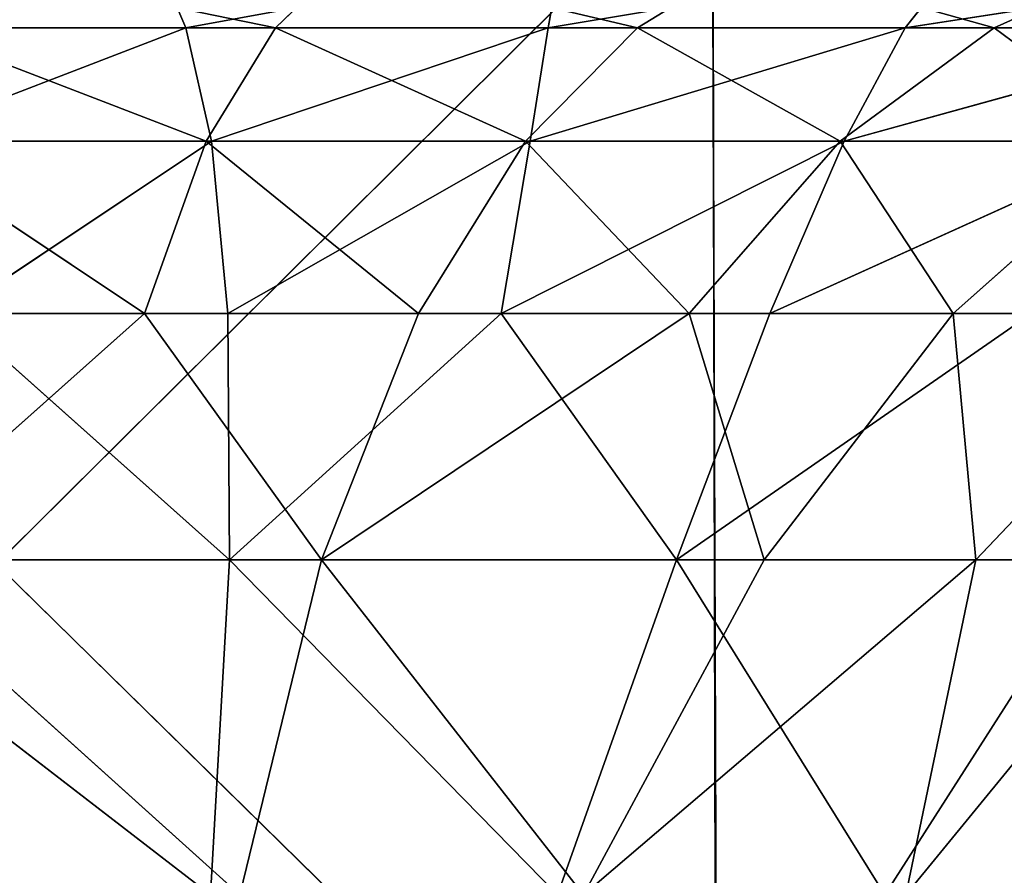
# Model space of a CAD drawing. Extents: x 204 to 284, y 75 to 194.
# Tile 360 of 656: x 242.148 to 242.936, y 109.859 to 110.544. Entities that reach past the tile are written whole.
import ezdxf

# ---------------------------------------------------------------- set-up
doc = ezdxf.new("R2010")
doc.units = 0
doc.header["$LTSCALE"] = 25.4
doc.layers.get('0').update_dxf_attribs({"color": 13, "linetype": 'CONTINUOUS'})

# ---------------------------------------------------------------- blocks, each defined once
blk = doc.blocks.new('BRAZOS-6948-8057_STL_1')
at = {"color": 9}
for p, q in [((40.75846, 35.25875, 119.58253), (38.00285, 37.96177, 119.72326)), ((40.75846, 35.25875, 119.58253), (38.00285, 37.96177, 119.72326)), ((40.75846, 35.25875, 119.58253), (40.75202, 37.96177, 119.87818)), ((40.75846, 35.25875, 119.58253), (40.75202, 37.96177, 119.87818)), ((38.52185, 34.17322, 42.73919), (41.1532, 36.78851, 42.23232)), ((38.52185, 34.17322, 42.73919), (41.1532, 36.78851, 42.23232)), ((40.7629, 34.17322, 117.37958), (40.75416, 36.78851, 117.76064)), ((40.7629, 34.17322, 117.37958), (40.75416, 36.78851, 117.76064))]:
    blk.add_line(p, q, dxfattribs=at)
at = {"color": 7}
for p, q in [((40.40578, 36.25278, 76.43195), (40.13809, 36.30781, 76.11324)), ((40.40578, 36.25278, 76.43195), (40.13809, 36.30781, 76.11324)), ((40.33403, 36.25278, 82.51698), (40.31058, 36.30781, 82.87473)), ((40.33403, 36.25278, 82.51698), (40.31058, 36.30781, 82.87473)), ((40.63398, 36.30781, 82.79601), (40.33403, 36.25278, 82.51698)), ((40.63398, 36.30781, 82.79601), (40.33403, 36.25278, 82.51698)), ((40.46261, 36.30781, 76.06573), (40.40578, 36.25278, 76.43195)), ((40.46261, 36.30781, 76.06573), (40.40578, 36.25278, 76.43195)), ((40.69544, 36.25278, 76.42087), (40.46261, 36.30781, 76.06573)), ((40.69544, 36.25278, 76.42087), (40.46261, 36.30781, 76.06573)), ((40.62391, 36.25278, 82.45001), (40.63398, 36.30781, 82.79601)), ((40.95319, 36.30781, 82.68674), (40.62391, 36.25278, 82.45001)), ((40.95319, 36.30781, 82.68674), (40.62391, 36.25278, 82.45001)), ((40.62391, 36.25278, 82.45001), (40.63398, 36.30781, 82.79601)), ((40.69544, 36.25278, 76.42087), (40.78519, 36.30781, 76.04953)), ((40.69544, 36.25278, 76.42087), (40.78519, 36.30781, 76.04953)), ((40.98088, 36.25278, 76.4375), (40.78519, 36.30781, 76.04953)), ((40.98088, 36.25278, 76.4375), (40.78519, 36.30781, 76.04953)), ((40.95319, 36.30781, 82.68674), (40.90974, 36.25278, 82.3557)), ((40.90974, 36.25278, 82.3557), (41.26514, 36.30781, 82.54769)), ((40.90974, 36.25278, 82.3557), (41.26514, 36.30781, 82.54769)), ((40.95319, 36.30781, 82.68674), (40.90974, 36.25278, 82.3557)), ((41.10278, 36.30781, 76.06438), (40.98088, 36.25278, 76.4375)), ((41.10278, 36.30781, 76.06438), (40.98088, 36.25278, 76.4375)), ((40.33403, 36.25278, 82.51698), (40.04289, 36.25278, 82.55603)), ((40.33403, 36.25278, 82.51698), (40.04289, 36.25278, 82.55603)), ((40.09822, 36.16223, 82.17564), (40.33403, 36.25278, 82.51698)), ((40.09822, 36.16223, 82.17564), (40.33403, 36.25278, 82.51698)), ((40.40578, 36.25278, 76.43195), (40.11463, 36.25278, 76.47099)), ((40.40578, 36.25278, 76.43195), (40.11463, 36.25278, 76.47099)), ((40.35044, 36.16223, 76.81233), (40.11463, 36.25278, 76.47099)), ((40.35044, 36.16223, 76.81233), (40.11463, 36.25278, 76.47099)), ((40.33403, 36.25278, 82.51698), (40.62391, 36.25278, 82.45001)), ((40.33403, 36.25278, 82.51698), (40.62391, 36.25278, 82.45001)), ((40.33403, 36.25278, 82.51698), (40.35463, 36.16223, 82.14518)), ((40.33403, 36.25278, 82.51698), (40.35463, 36.16223, 82.14518)), ((40.40578, 36.25278, 76.43195), (40.35044, 36.16223, 76.81233)), ((40.40578, 36.25278, 76.43195), (40.35044, 36.16223, 76.81233)), ((40.62391, 36.25278, 82.45001), (40.35463, 36.16223, 82.14518)), ((40.62391, 36.25278, 82.45001), (40.35463, 36.16223, 82.14518)), ((40.69544, 36.25278, 76.42087), (40.40578, 36.25278, 76.43195)), ((40.69544, 36.25278, 76.42087), (40.40578, 36.25278, 76.43195)), ((40.60581, 36.16223, 76.80641), (40.40578, 36.25278, 76.43195)), ((40.60581, 36.16223, 76.80641), (40.40578, 36.25278, 76.43195)), ((40.60581, 36.16223, 76.80641), (40.69544, 36.25278, 76.42087)), ((40.60581, 36.16223, 76.80641), (40.69544, 36.25278, 76.42087)), ((40.60963, 36.16223, 82.09018), (40.62391, 36.25278, 82.45001)), ((40.90974, 36.25278, 82.3557), (40.60963, 36.16223, 82.09018)), ((40.90974, 36.25278, 82.3557), (40.60963, 36.16223, 82.09018)), ((40.60963, 36.16223, 82.09018), (40.62391, 36.25278, 82.45001)), ((40.90974, 36.25278, 82.3557), (40.62391, 36.25278, 82.45001)), ((40.90974, 36.25278, 82.3557), (40.62391, 36.25278, 82.45001)), ((40.98088, 36.25278, 76.4375), (40.69544, 36.25278, 76.42087)), ((40.98088, 36.25278, 76.4375), (40.69544, 36.25278, 76.42087)), ((40.8577, 36.16223, 76.82479), (40.69544, 36.25278, 76.42087)), ((40.8577, 36.16223, 76.82479), (40.69544, 36.25278, 76.42087)), ((40.98088, 36.25278, 76.4375), (40.8577, 36.16223, 76.82479)), ((40.98088, 36.25278, 76.4375), (40.8577, 36.16223, 76.82479)), ((40.90974, 36.25278, 82.3557), (40.86082, 36.16223, 82.01112)), ((40.86082, 36.16223, 82.01112), (41.1888, 36.25278, 82.23466)), ((40.86082, 36.16223, 82.01112), (41.1888, 36.25278, 82.23466)), ((40.90974, 36.25278, 82.3557), (40.86082, 36.16223, 82.01112)), ((40.90974, 36.25278, 82.3557), (41.1888, 36.25278, 82.23466)), ((40.90974, 36.25278, 82.3557), (41.1888, 36.25278, 82.23466)), ((41.25924, 36.25278, 76.48325), (40.98088, 36.25278, 76.4375)), ((41.25924, 36.25278, 76.48325), (40.98088, 36.25278, 76.4375)), ((41.10346, 36.16223, 76.86853), (40.98088, 36.25278, 76.4375)), ((41.10346, 36.16223, 76.86853), (40.98088, 36.25278, 76.4375)), ((40.35044, 36.16223, 76.81233), (40.09404, 36.16223, 76.8428)), ((40.35044, 36.16223, 76.81233), (40.09404, 36.16223, 76.8428)), ((40.30089, 36.0243, 77.20782), (40.09404, 36.16223, 76.8428)), ((40.30089, 36.0243, 77.20782), (40.09404, 36.16223, 76.8428)), ((40.09822, 36.16223, 82.17564), (40.35463, 36.16223, 82.14518)), ((40.09822, 36.16223, 82.17564), (40.35463, 36.16223, 82.14518)), ((40.35463, 36.16223, 82.14518), (40.14778, 36.0243, 81.78016)), ((40.35463, 36.16223, 82.14518), (40.14778, 36.0243, 81.78016)), ((40.35044, 36.16223, 76.81233), (40.30089, 36.0243, 77.20782)), ((40.35044, 36.16223, 76.81233), (40.30089, 36.0243, 77.20782)), ((40.60581, 36.16223, 76.80641), (40.35044, 36.16223, 76.81233)), ((40.60581, 36.16223, 76.80641), (40.35044, 36.16223, 76.81233)), ((40.52026, 36.0243, 77.2066), (40.35044, 36.16223, 76.81233)), ((40.52026, 36.0243, 77.2066), (40.35044, 36.16223, 76.81233)), ((40.36781, 36.0243, 81.75793), (40.35463, 36.16223, 82.14518)), ((40.36781, 36.0243, 81.75793), (40.35463, 36.16223, 82.14518)), ((40.60963, 36.16223, 82.09018), (40.35463, 36.16223, 82.14518)), ((40.60963, 36.16223, 82.09018), (40.35463, 36.16223, 82.14518)), ((40.60963, 36.16223, 82.09018), (40.36781, 36.0243, 81.75793)), ((40.60963, 36.16223, 82.09018), (40.36781, 36.0243, 81.75793)), ((40.52026, 36.0243, 77.2066), (40.60581, 36.16223, 76.80641)), ((40.52026, 36.0243, 77.2066), (40.60581, 36.16223, 76.80641)), ((40.5864, 36.0243, 81.71467), (40.60963, 36.16223, 82.09018)), ((40.86082, 36.16223, 82.01112), (40.5864, 36.0243, 81.71467)), ((40.86082, 36.16223, 82.01112), (40.5864, 36.0243, 81.71467)), ((40.5864, 36.0243, 81.71467), (40.60963, 36.16223, 82.09018)), ((40.8577, 36.16223, 76.82479), (40.60581, 36.16223, 76.80641)), ((40.8577, 36.16223, 76.82479), (40.60581, 36.16223, 76.80641)), ((40.73687, 36.0243, 77.22617), (40.60581, 36.16223, 76.80641)), ((40.73687, 36.0243, 77.22617), (40.60581, 36.16223, 76.80641)), ((40.86082, 36.16223, 82.01112), (40.60963, 36.16223, 82.09018)), ((40.86082, 36.16223, 82.01112), (40.60963, 36.16223, 82.09018)), ((40.8577, 36.16223, 76.82479), (40.73687, 36.0243, 77.22617)), ((40.8577, 36.16223, 76.82479), (40.73687, 36.0243, 77.22617)), ((40.86082, 36.16223, 82.01112), (40.80145, 36.0243, 81.65074)), ((40.80145, 36.0243, 81.65074), (41.10575, 36.16223, 81.90852)), ((40.80145, 36.0243, 81.65074), (41.10575, 36.16223, 81.90852)), ((40.86082, 36.16223, 82.01112), (40.80145, 36.0243, 81.65074)), ((41.10346, 36.16223, 76.86853), (40.8577, 36.16223, 76.82479)), ((41.10346, 36.16223, 76.86853), (40.8577, 36.16223, 76.82479)), ((40.94822, 36.0243, 77.26721), (40.8577, 36.16223, 76.82479)), ((40.94822, 36.0243, 77.26721), (40.8577, 36.16223, 76.82479)), ((40.86082, 36.16223, 82.01112), (41.10575, 36.16223, 81.90852)), ((40.86082, 36.16223, 82.01112), (41.10575, 36.16223, 81.90852)), ((41.10346, 36.16223, 76.86853), (40.94822, 36.0243, 77.26721)), ((41.10346, 36.16223, 76.86853), (40.94822, 36.0243, 77.26721)), ((40.30089, 36.0243, 77.20782), (40.07962, 35.82714, 77.63412)), ((40.30089, 36.0243, 77.20782), (40.07962, 35.82714, 77.63412)), ((40.30089, 36.0243, 77.20782), (40.08086, 36.0243, 77.23004)), ((40.30089, 36.0243, 77.20782), (40.08086, 36.0243, 77.23004)), ((40.36905, 35.82714, 81.35384), (40.14778, 36.0243, 81.78016)), ((40.36905, 35.82714, 81.35384), (40.14778, 36.0243, 81.78016)), ((40.36781, 36.0243, 81.75793), (40.14778, 36.0243, 81.78016)), ((40.36781, 36.0243, 81.75793), (40.14778, 36.0243, 81.78016)), ((40.52026, 36.0243, 77.2066), (40.30089, 36.0243, 77.20782)), ((40.52026, 36.0243, 77.2066), (40.30089, 36.0243, 77.20782)), ((40.44275, 35.82714, 77.62187), (40.30089, 36.0243, 77.20782)), ((40.44275, 35.82714, 77.62187), (40.30089, 36.0243, 77.20782)), ((40.36781, 36.0243, 81.75793), (40.5864, 36.0243, 81.71467)), ((40.36781, 36.0243, 81.75793), (40.5864, 36.0243, 81.71467)), ((40.36781, 36.0243, 81.75793), (40.36905, 35.82714, 81.35384)), ((40.36781, 36.0243, 81.75793), (40.36905, 35.82714, 81.35384)), ((40.36905, 35.82714, 81.35384), (40.5864, 36.0243, 81.71467)), ((40.36905, 35.82714, 81.35384), (40.5864, 36.0243, 81.71467)), ((40.73687, 36.0243, 77.22617), (40.44275, 35.82714, 77.62187)), ((40.44275, 35.82714, 77.62187), (40.52026, 36.0243, 77.2066)), ((40.73687, 36.0243, 77.22617), (40.44275, 35.82714, 77.62187)), ((40.44275, 35.82714, 77.62187), (40.52026, 36.0243, 77.2066)), ((40.73687, 36.0243, 77.22617), (40.52026, 36.0243, 77.2066)), ((40.73687, 36.0243, 77.22617), (40.52026, 36.0243, 77.2066)), ((40.72665, 35.82714, 81.27229), (40.5864, 36.0243, 81.71467)), ((40.80145, 36.0243, 81.65074), (40.5864, 36.0243, 81.71467)), ((40.72665, 35.82714, 81.27229), (40.5864, 36.0243, 81.71467)), ((40.80145, 36.0243, 81.65074), (40.5864, 36.0243, 81.71467)), ((41.01086, 36.0243, 81.56657), (40.72665, 35.82714, 81.27229)), ((41.01086, 36.0243, 81.56657), (40.72665, 35.82714, 81.27229)), ((40.80145, 36.0243, 81.65074), (40.72665, 35.82714, 81.27229)), ((40.80145, 36.0243, 81.65074), (40.72665, 35.82714, 81.27229)), ((40.94822, 36.0243, 77.26721), (40.73687, 36.0243, 77.22617)), ((40.94822, 36.0243, 77.26721), (40.73687, 36.0243, 77.22617)), ((40.79678, 35.82714, 77.67876), (40.73687, 36.0243, 77.22617)), ((40.79678, 35.82714, 77.67876), (40.73687, 36.0243, 77.22617)), ((40.94822, 36.0243, 77.26721), (40.79678, 35.82714, 77.67876)), ((40.94822, 36.0243, 77.26721), (40.79678, 35.82714, 77.67876)), ((40.80145, 36.0243, 81.65074), (41.01086, 36.0243, 81.56657)), ((40.80145, 36.0243, 81.65074), (41.01086, 36.0243, 81.56657)), ((41.15347, 36.0243, 77.3327), (40.94822, 36.0243, 77.26721)), ((41.15347, 36.0243, 77.3327), (40.94822, 36.0243, 77.26721)), ((40.96621, 35.82714, 77.73518), (40.94822, 36.0243, 77.26721)), ((40.96621, 35.82714, 77.73518), (40.94822, 36.0243, 77.26721)), ((40.96621, 35.82714, 77.73518), (41.15347, 36.0243, 77.3327)), ((40.96621, 35.82714, 77.73518), (41.15347, 36.0243, 77.3327)), ((40.00592, 35.82714, 81.3661), (40.36905, 35.82714, 81.35384)), ((40.35379, 35.55893, 80.93155), (40.00592, 35.82714, 81.3661)), ((40.35379, 35.55893, 80.93155), (40.00592, 35.82714, 81.3661)), ((40.00592, 35.82714, 81.3661), (40.36905, 35.82714, 81.35384)), ((40.44275, 35.82714, 77.62187), (40.07962, 35.82714, 77.63412)), ((40.37725, 35.55893, 78.05264), (40.07962, 35.82714, 77.63412)), ((40.44275, 35.82714, 77.62187), (40.07962, 35.82714, 77.63412)), ((40.37725, 35.55893, 78.05264), (40.07962, 35.82714, 77.63412)), ((40.35379, 35.55893, 80.93155), (40.36905, 35.82714, 81.35384)), ((40.35379, 35.55893, 80.93155), (40.36905, 35.82714, 81.35384)), ((40.36905, 35.82714, 81.35384), (40.72665, 35.82714, 81.27229)), ((40.63146, 35.55893, 80.87347), (40.36905, 35.82714, 81.35384)), ((40.63146, 35.55893, 80.87347), (40.36905, 35.82714, 81.35384)), ((40.36905, 35.82714, 81.35384), (40.72665, 35.82714, 81.27229)), ((40.37725, 35.55893, 78.05264), (40.44275, 35.82714, 77.62187)), ((40.37725, 35.55893, 78.05264), (40.44275, 35.82714, 77.62187)), ((40.79678, 35.82714, 77.67876), (40.44275, 35.82714, 77.62187)), ((40.65244, 35.55893, 78.10261), (40.44275, 35.82714, 77.62187)), ((40.79678, 35.82714, 77.67876), (40.44275, 35.82714, 77.62187)), ((40.65244, 35.55893, 78.10261), (40.44275, 35.82714, 77.62187)), ((40.63146, 35.55893, 80.87347), (40.72665, 35.82714, 81.27229)), ((40.63146, 35.55893, 80.87347), (40.72665, 35.82714, 81.27229)), ((40.65244, 35.55893, 78.10261), (40.96621, 35.82714, 77.73518)), ((40.65244, 35.55893, 78.10261), (40.96621, 35.82714, 77.73518)), ((40.65244, 35.55893, 78.10261), (40.79678, 35.82714, 77.67876)), ((40.65244, 35.55893, 78.10261), (40.79678, 35.82714, 77.67876)), ((40.72665, 35.82714, 81.27229), (41.06488, 35.82714, 81.12378)), ((40.89354, 35.55893, 80.76287), (40.72665, 35.82714, 81.27229)), ((40.89354, 35.55893, 80.76287), (40.72665, 35.82714, 81.27229)), ((40.72665, 35.82714, 81.27229), (41.06488, 35.82714, 81.12378)), ((40.96621, 35.82714, 77.73518), (40.79678, 35.82714, 77.67876)), ((40.96621, 35.82714, 77.73518), (40.79678, 35.82714, 77.67876)), ((40.89354, 35.55893, 80.76287), (41.06488, 35.82714, 81.12378)), ((40.89354, 35.55893, 80.76287), (41.06488, 35.82714, 81.12378)), ((40.91028, 35.55893, 78.20838), (41.12993, 35.82714, 77.81216)), ((40.91028, 35.55893, 78.20838), (41.12993, 35.82714, 77.81216)), ((40.91028, 35.55893, 78.20838), (40.96621, 35.82714, 77.73518)), ((40.91028, 35.55893, 78.20838), (40.96621, 35.82714, 77.73518)), ((41.12993, 35.82714, 77.81216), (40.96621, 35.82714, 77.73518)), ((41.12993, 35.82714, 77.81216), (40.96621, 35.82714, 77.73518))]:
    blk.add_line(p, q, dxfattribs=at)
at = {"color": 9}
mesh = blk.add_polyface(dxfattribs=at)
corners = [(40.75846, 35.25875, 119.58253), (38.00285, 37.96177, 119.72326), (38.02966, 35.25875, 119.42876)]
mesh.append_faces([[corners[k] for k in face] for face in [(0, 1, 2)]], dxfattribs={"color": 9})
mesh = blk.add_polyface(dxfattribs=at)
corners = [(40.75846, 35.25875, 119.58253), (40.75202, 37.96177, 119.87818), (38.00285, 37.96177, 119.72326)]
mesh.append_faces([[corners[k] for k in face] for face in [(0, 1, 2)]], dxfattribs={"color": 9})
mesh = blk.add_polyface(dxfattribs=at)
corners = [(41.11155, 37.96177, 40.11562), (38.38525, 35.25875, 40.54047), (38.36109, 37.96177, 40.24574)]
mesh.append_faces([[corners[k] for k in face] for face in [(0, 1, 2)]], dxfattribs={"color": 9})
mesh = blk.add_polyface(dxfattribs=at)
corners = [(41.11532, 35.25875, 40.41131), (38.38525, 35.25875, 40.54047), (41.11155, 37.96177, 40.11562)]
mesh.append_faces([[corners[k] for k in face] for face in [(0, 1, 2)]], dxfattribs={"color": 9})
mesh = blk.add_polyface(dxfattribs=at)
corners = [(43.49135, 35.25875, 119.54768), (40.75202, 37.96177, 119.87818), (40.75846, 35.25875, 119.58253)]
mesh.append_faces([[corners[k] for k in face] for face in [(0, 1, 2)]], dxfattribs={"color": 9})
mesh = blk.add_polyface(dxfattribs=at)
corners = [(43.50533, 37.96177, 119.84306), (40.75202, 37.96177, 119.87818), (43.49135, 35.25875, 119.54768)]
mesh.append_faces([[corners[k] for k in face] for face in [(0, 1, 2)]], dxfattribs={"color": 9})
mesh = blk.add_polyface(dxfattribs=at)
corners = [(40.7629, 34.17322, 117.37958), (38.09272, 36.78851, 117.60548), (40.75416, 36.78851, 117.76064)]
mesh.append_faces([[corners[k] for k in face] for face in [(0, 1, 2)]], dxfattribs={"color": 9})
mesh = blk.add_polyface(dxfattribs=at)
corners = [(40.7629, 34.17322, 117.37958), (38.12832, 34.17322, 117.22599), (38.09272, 36.78851, 117.60548)]
mesh.append_faces([[corners[k] for k in face] for face in [(0, 1, 2)]], dxfattribs={"color": 9})
mesh = blk.add_polyface(dxfattribs=at)
corners = [(41.1532, 36.78851, 42.23232), (38.49027, 36.78851, 42.35934), (38.52185, 34.17322, 42.73919)]
mesh.append_faces([[corners[k] for k in face] for face in [(0, 1, 2)]], dxfattribs={"color": 9})
mesh = blk.add_polyface(dxfattribs=at)
corners = [(41.15791, 34.17322, 42.61345), (41.1532, 36.78851, 42.23232), (38.52185, 34.17322, 42.73919)]
mesh.append_faces([[corners[k] for k in face] for face in [(0, 1, 2)]], dxfattribs={"color": 9})
mesh = blk.add_polyface(dxfattribs=at)
corners = [(43.40175, 34.17322, 117.34695), (40.7629, 34.17322, 117.37958), (40.75416, 36.78851, 117.76064)]
mesh.append_faces([[corners[k] for k in face] for face in [(0, 1, 2)]], dxfattribs={"color": 9})
mesh = blk.add_polyface(dxfattribs=at)
corners = [(43.41991, 36.78851, 117.72767), (43.40175, 34.17322, 117.34695), (40.75416, 36.78851, 117.76064)]
mesh.append_faces([[corners[k] for k in face] for face in [(0, 1, 2)]], dxfattribs={"color": 9})
at = {"color": 7}
mesh = blk.add_polyface(dxfattribs=at)
corners = [(39.98606, 36.30781, 82.92223), (40.04289, 36.25278, 82.55603), (40.31058, 36.30781, 82.87473)]
mesh.append_faces([[corners[k] for k in face] for face in [(0, 1, 2)]], dxfattribs={"color": 7})
mesh = blk.add_polyface(dxfattribs=at)
corners = [(40.31058, 36.30781, 82.87473), (40.04289, 36.25278, 82.55603), (40.33403, 36.25278, 82.51698)]
mesh.append_faces([[corners[k] for k in face] for face in [(0, 1, 2)]], dxfattribs={"color": 7})
mesh = blk.add_polyface(dxfattribs=at)
corners = [(40.11463, 36.25278, 76.47099), (40.13809, 36.30781, 76.11324), (40.40578, 36.25278, 76.43195)]
mesh.append_faces([[corners[k] for k in face] for face in [(0, 1, 2)]], dxfattribs={"color": 7})
mesh = blk.add_polyface(dxfattribs=at)
corners = [(40.40578, 36.25278, 76.43195), (40.13809, 36.30781, 76.11324), (40.46261, 36.30781, 76.06573)]
mesh.append_faces([[corners[k] for k in face] for face in [(0, 1, 2)]], dxfattribs={"color": 7})
mesh = blk.add_polyface(dxfattribs=at)
corners = [(40.31058, 36.30781, 82.87473), (40.33403, 36.25278, 82.51698), (40.63398, 36.30781, 82.79601)]
mesh.append_faces([[corners[k] for k in face] for face in [(0, 1, 2)]], dxfattribs={"color": 7})
mesh = blk.add_polyface(dxfattribs=at)
corners = [(40.63398, 36.30781, 82.79601), (40.33403, 36.25278, 82.51698), (40.62391, 36.25278, 82.45001)]
mesh.append_faces([[corners[k] for k in face] for face in [(0, 1, 2)]], dxfattribs={"color": 7})
mesh = blk.add_polyface(dxfattribs=at)
corners = [(40.40578, 36.25278, 76.43195), (40.46261, 36.30781, 76.06573), (40.69544, 36.25278, 76.42087)]
mesh.append_faces([[corners[k] for k in face] for face in [(0, 1, 2)]], dxfattribs={"color": 7})
mesh = blk.add_polyface(dxfattribs=at)
corners = [(40.69544, 36.25278, 76.42087), (40.46261, 36.30781, 76.06573), (40.78519, 36.30781, 76.04953)]
mesh.append_faces([[corners[k] for k in face] for face in [(0, 1, 2)]], dxfattribs={"color": 7})
mesh = blk.add_polyface(dxfattribs=at)
corners = [(40.95319, 36.30781, 82.68674), (40.62391, 36.25278, 82.45001), (40.90974, 36.25278, 82.3557)]
mesh.append_faces([[corners[k] for k in face] for face in [(0, 1, 2)]], dxfattribs={"color": 7})
mesh = blk.add_polyface(dxfattribs=at)
corners = [(40.63398, 36.30781, 82.79601), (40.62391, 36.25278, 82.45001), (40.95319, 36.30781, 82.68674)]
mesh.append_faces([[corners[k] for k in face] for face in [(0, 1, 2)]], dxfattribs={"color": 7})
mesh = blk.add_polyface(dxfattribs=at)
corners = [(40.98088, 36.25278, 76.4375), (40.69544, 36.25278, 76.42087), (40.78519, 36.30781, 76.04953)]
mesh.append_faces([[corners[k] for k in face] for face in [(0, 1, 2)]], dxfattribs={"color": 7})
mesh = blk.add_polyface(dxfattribs=at)
corners = [(40.98088, 36.25278, 76.4375), (40.78519, 36.30781, 76.04953), (41.10278, 36.30781, 76.06438)]
mesh.append_faces([[corners[k] for k in face] for face in [(0, 1, 2)]], dxfattribs={"color": 7})
mesh = blk.add_polyface(dxfattribs=at)
corners = [(40.95319, 36.30781, 82.68674), (40.90974, 36.25278, 82.3557), (41.26514, 36.30781, 82.54769)]
mesh.append_faces([[corners[k] for k in face] for face in [(0, 1, 2)]], dxfattribs={"color": 7})
mesh = blk.add_polyface(dxfattribs=at)
corners = [(41.26514, 36.30781, 82.54769), (40.90974, 36.25278, 82.3557), (41.1888, 36.25278, 82.23466)]
mesh.append_faces([[corners[k] for k in face] for face in [(0, 1, 2)]], dxfattribs={"color": 7})
mesh = blk.add_polyface(dxfattribs=at)
corners = [(41.25924, 36.25278, 76.48325), (40.98088, 36.25278, 76.4375), (41.10278, 36.30781, 76.06438)]
mesh.append_faces([[corners[k] for k in face] for face in [(0, 1, 2)]], dxfattribs={"color": 7})
mesh = blk.add_polyface(dxfattribs=at)
corners = [(40.04289, 36.25278, 82.55603), (40.09822, 36.16223, 82.17564), (40.33403, 36.25278, 82.51698)]
mesh.append_faces([[corners[k] for k in face] for face in [(0, 1, 2)]], dxfattribs={"color": 7})
mesh = blk.add_polyface(dxfattribs=at)
corners = [(40.09404, 36.16223, 76.8428), (40.11463, 36.25278, 76.47099), (40.35044, 36.16223, 76.81233)]
mesh.append_faces([[corners[k] for k in face] for face in [(0, 1, 2)]], dxfattribs={"color": 7})
mesh = blk.add_polyface(dxfattribs=at)
corners = [(40.33403, 36.25278, 82.51698), (40.09822, 36.16223, 82.17564), (40.35463, 36.16223, 82.14518)]
mesh.append_faces([[corners[k] for k in face] for face in [(0, 1, 2)]], dxfattribs={"color": 7})
mesh = blk.add_polyface(dxfattribs=at)
corners = [(40.35044, 36.16223, 76.81233), (40.11463, 36.25278, 76.47099), (40.40578, 36.25278, 76.43195)]
mesh.append_faces([[corners[k] for k in face] for face in [(0, 1, 2)]], dxfattribs={"color": 7})
mesh = blk.add_polyface(dxfattribs=at)
corners = [(40.33403, 36.25278, 82.51698), (40.35463, 36.16223, 82.14518), (40.62391, 36.25278, 82.45001)]
mesh.append_faces([[corners[k] for k in face] for face in [(0, 1, 2)]], dxfattribs={"color": 7})
mesh = blk.add_polyface(dxfattribs=at)
corners = [(40.35044, 36.16223, 76.81233), (40.40578, 36.25278, 76.43195), (40.60581, 36.16223, 76.80641)]
mesh.append_faces([[corners[k] for k in face] for face in [(0, 1, 2)]], dxfattribs={"color": 7})
mesh = blk.add_polyface(dxfattribs=at)
corners = [(40.62391, 36.25278, 82.45001), (40.35463, 36.16223, 82.14518), (40.60963, 36.16223, 82.09018)]
mesh.append_faces([[corners[k] for k in face] for face in [(0, 1, 2)]], dxfattribs={"color": 7})
mesh = blk.add_polyface(dxfattribs=at)
corners = [(40.60581, 36.16223, 76.80641), (40.40578, 36.25278, 76.43195), (40.69544, 36.25278, 76.42087)]
mesh.append_faces([[corners[k] for k in face] for face in [(0, 1, 2)]], dxfattribs={"color": 7})
mesh = blk.add_polyface(dxfattribs=at)
corners = [(40.8577, 36.16223, 76.82479), (40.60581, 36.16223, 76.80641), (40.69544, 36.25278, 76.42087)]
mesh.append_faces([[corners[k] for k in face] for face in [(0, 1, 2)]], dxfattribs={"color": 7})
mesh = blk.add_polyface(dxfattribs=at)
corners = [(40.90974, 36.25278, 82.3557), (40.60963, 36.16223, 82.09018), (40.86082, 36.16223, 82.01112)]
mesh.append_faces([[corners[k] for k in face] for face in [(0, 1, 2)]], dxfattribs={"color": 7})
mesh = blk.add_polyface(dxfattribs=at)
corners = [(40.62391, 36.25278, 82.45001), (40.60963, 36.16223, 82.09018), (40.90974, 36.25278, 82.3557)]
mesh.append_faces([[corners[k] for k in face] for face in [(0, 1, 2)]], dxfattribs={"color": 7})
mesh = blk.add_polyface(dxfattribs=at)
corners = [(40.8577, 36.16223, 76.82479), (40.69544, 36.25278, 76.42087), (40.98088, 36.25278, 76.4375)]
mesh.append_faces([[corners[k] for k in face] for face in [(0, 1, 2)]], dxfattribs={"color": 7})
mesh = blk.add_polyface(dxfattribs=at)
corners = [(41.10346, 36.16223, 76.86853), (40.8577, 36.16223, 76.82479), (40.98088, 36.25278, 76.4375)]
mesh.append_faces([[corners[k] for k in face] for face in [(0, 1, 2)]], dxfattribs={"color": 7})
mesh = blk.add_polyface(dxfattribs=at)
corners = [(40.90974, 36.25278, 82.3557), (40.86082, 36.16223, 82.01112), (41.1888, 36.25278, 82.23466)]
mesh.append_faces([[corners[k] for k in face] for face in [(0, 1, 2)]], dxfattribs={"color": 7})
mesh = blk.add_polyface(dxfattribs=at)
corners = [(41.1888, 36.25278, 82.23466), (40.86082, 36.16223, 82.01112), (41.10575, 36.16223, 81.90852)]
mesh.append_faces([[corners[k] for k in face] for face in [(0, 1, 2)]], dxfattribs={"color": 7})
mesh = blk.add_polyface(dxfattribs=at)
corners = [(41.10346, 36.16223, 76.86853), (40.98088, 36.25278, 76.4375), (41.25924, 36.25278, 76.48325)]
mesh.append_faces([[corners[k] for k in face] for face in [(0, 1, 2)]], dxfattribs={"color": 7})
mesh = blk.add_polyface(dxfattribs=at)
corners = [(40.08086, 36.0243, 77.23004), (40.09404, 36.16223, 76.8428), (40.30089, 36.0243, 77.20782)]
mesh.append_faces([[corners[k] for k in face] for face in [(0, 1, 2)]], dxfattribs={"color": 7})
mesh = blk.add_polyface(dxfattribs=at)
corners = [(40.30089, 36.0243, 77.20782), (40.09404, 36.16223, 76.8428), (40.35044, 36.16223, 76.81233)]
mesh.append_faces([[corners[k] for k in face] for face in [(0, 1, 2)]], dxfattribs={"color": 7})
mesh = blk.add_polyface(dxfattribs=at)
corners = [(40.09822, 36.16223, 82.17564), (40.14778, 36.0243, 81.78016), (40.35463, 36.16223, 82.14518)]
mesh.append_faces([[corners[k] for k in face] for face in [(0, 1, 2)]], dxfattribs={"color": 7})
mesh = blk.add_polyface(dxfattribs=at)
corners = [(40.35463, 36.16223, 82.14518), (40.14778, 36.0243, 81.78016), (40.36781, 36.0243, 81.75793)]
mesh.append_faces([[corners[k] for k in face] for face in [(0, 1, 2)]], dxfattribs={"color": 7})
mesh = blk.add_polyface(dxfattribs=at)
corners = [(40.30089, 36.0243, 77.20782), (40.35044, 36.16223, 76.81233), (40.52026, 36.0243, 77.2066)]
mesh.append_faces([[corners[k] for k in face] for face in [(0, 1, 2)]], dxfattribs={"color": 7})
mesh = blk.add_polyface(dxfattribs=at)
corners = [(40.52026, 36.0243, 77.2066), (40.35044, 36.16223, 76.81233), (40.60581, 36.16223, 76.80641)]
mesh.append_faces([[corners[k] for k in face] for face in [(0, 1, 2)]], dxfattribs={"color": 7})
mesh = blk.add_polyface(dxfattribs=at)
corners = [(40.35463, 36.16223, 82.14518), (40.36781, 36.0243, 81.75793), (40.60963, 36.16223, 82.09018)]
mesh.append_faces([[corners[k] for k in face] for face in [(0, 1, 2)]], dxfattribs={"color": 7})
mesh = blk.add_polyface(dxfattribs=at)
corners = [(40.60963, 36.16223, 82.09018), (40.36781, 36.0243, 81.75793), (40.5864, 36.0243, 81.71467)]
mesh.append_faces([[corners[k] for k in face] for face in [(0, 1, 2)]], dxfattribs={"color": 7})
mesh = blk.add_polyface(dxfattribs=at)
corners = [(40.73687, 36.0243, 77.22617), (40.52026, 36.0243, 77.2066), (40.60581, 36.16223, 76.80641)]
mesh.append_faces([[corners[k] for k in face] for face in [(0, 1, 2)]], dxfattribs={"color": 7})
mesh = blk.add_polyface(dxfattribs=at)
corners = [(40.86082, 36.16223, 82.01112), (40.5864, 36.0243, 81.71467), (40.80145, 36.0243, 81.65074)]
mesh.append_faces([[corners[k] for k in face] for face in [(0, 1, 2)]], dxfattribs={"color": 7})
mesh = blk.add_polyface(dxfattribs=at)
corners = [(40.60963, 36.16223, 82.09018), (40.5864, 36.0243, 81.71467), (40.86082, 36.16223, 82.01112)]
mesh.append_faces([[corners[k] for k in face] for face in [(0, 1, 2)]], dxfattribs={"color": 7})
mesh = blk.add_polyface(dxfattribs=at)
corners = [(40.73687, 36.0243, 77.22617), (40.60581, 36.16223, 76.80641), (40.8577, 36.16223, 76.82479)]
mesh.append_faces([[corners[k] for k in face] for face in [(0, 1, 2)]], dxfattribs={"color": 7})
mesh = blk.add_polyface(dxfattribs=at)
corners = [(40.94822, 36.0243, 77.26721), (40.73687, 36.0243, 77.22617), (40.8577, 36.16223, 76.82479)]
mesh.append_faces([[corners[k] for k in face] for face in [(0, 1, 2)]], dxfattribs={"color": 7})
mesh = blk.add_polyface(dxfattribs=at)
corners = [(40.86082, 36.16223, 82.01112), (40.80145, 36.0243, 81.65074), (41.10575, 36.16223, 81.90852)]
mesh.append_faces([[corners[k] for k in face] for face in [(0, 1, 2)]], dxfattribs={"color": 7})
mesh = blk.add_polyface(dxfattribs=at)
corners = [(41.10575, 36.16223, 81.90852), (40.80145, 36.0243, 81.65074), (41.01086, 36.0243, 81.56657)]
mesh.append_faces([[corners[k] for k in face] for face in [(0, 1, 2)]], dxfattribs={"color": 7})
mesh = blk.add_polyface(dxfattribs=at)
corners = [(40.94822, 36.0243, 77.26721), (40.8577, 36.16223, 76.82479), (41.10346, 36.16223, 76.86853)]
mesh.append_faces([[corners[k] for k in face] for face in [(0, 1, 2)]], dxfattribs={"color": 7})
mesh = blk.add_polyface(dxfattribs=at)
corners = [(41.15347, 36.0243, 77.3327), (40.94822, 36.0243, 77.26721), (41.10346, 36.16223, 76.86853)]
mesh.append_faces([[corners[k] for k in face] for face in [(0, 1, 2)]], dxfattribs={"color": 7})
mesh = blk.add_polyface(dxfattribs=at)
corners = [(40.14778, 36.0243, 81.78016), (40.00592, 35.82714, 81.3661), (40.36905, 35.82714, 81.35384)]
mesh.append_faces([[corners[k] for k in face] for face in [(0, 1, 2)]], dxfattribs={"color": 7})
mesh = blk.add_polyface(dxfattribs=at)
corners = [(40.07962, 35.82714, 77.63412), (40.08086, 36.0243, 77.23004), (40.30089, 36.0243, 77.20782)]
mesh.append_faces([[corners[k] for k in face] for face in [(0, 1, 2)]], dxfattribs={"color": 7})
mesh = blk.add_polyface(dxfattribs=at)
corners = [(40.07962, 35.82714, 77.63412), (40.30089, 36.0243, 77.20782), (40.44275, 35.82714, 77.62187)]
mesh.append_faces([[corners[k] for k in face] for face in [(0, 1, 2)]], dxfattribs={"color": 7})
mesh = blk.add_polyface(dxfattribs=at)
corners = [(40.14778, 36.0243, 81.78016), (40.36905, 35.82714, 81.35384), (40.36781, 36.0243, 81.75793)]
mesh.append_faces([[corners[k] for k in face] for face in [(0, 1, 2)]], dxfattribs={"color": 7})
mesh = blk.add_polyface(dxfattribs=at)
corners = [(40.44275, 35.82714, 77.62187), (40.30089, 36.0243, 77.20782), (40.52026, 36.0243, 77.2066)]
mesh.append_faces([[corners[k] for k in face] for face in [(0, 1, 2)]], dxfattribs={"color": 7})
mesh = blk.add_polyface(dxfattribs=at)
corners = [(40.36781, 36.0243, 81.75793), (40.36905, 35.82714, 81.35384), (40.5864, 36.0243, 81.71467)]
mesh.append_faces([[corners[k] for k in face] for face in [(0, 1, 2)]], dxfattribs={"color": 7})
mesh = blk.add_polyface(dxfattribs=at)
corners = [(40.5864, 36.0243, 81.71467), (40.36905, 35.82714, 81.35384), (40.72665, 35.82714, 81.27229)]
mesh.append_faces([[corners[k] for k in face] for face in [(0, 1, 2)]], dxfattribs={"color": 7})
mesh = blk.add_polyface(dxfattribs=at)
corners = [(40.44275, 35.82714, 77.62187), (40.52026, 36.0243, 77.2066), (40.73687, 36.0243, 77.22617)]
mesh.append_faces([[corners[k] for k in face] for face in [(0, 1, 2)]], dxfattribs={"color": 7})
mesh = blk.add_polyface(dxfattribs=at)
corners = [(40.79678, 35.82714, 77.67876), (40.44275, 35.82714, 77.62187), (40.73687, 36.0243, 77.22617)]
mesh.append_faces([[corners[k] for k in face] for face in [(0, 1, 2)]], dxfattribs={"color": 7})
mesh = blk.add_polyface(dxfattribs=at)
corners = [(40.5864, 36.0243, 81.71467), (40.72665, 35.82714, 81.27229), (40.80145, 36.0243, 81.65074)]
mesh.append_faces([[corners[k] for k in face] for face in [(0, 1, 2)]], dxfattribs={"color": 7})
mesh = blk.add_polyface(dxfattribs=at)
corners = [(41.01086, 36.0243, 81.56657), (40.72665, 35.82714, 81.27229), (41.06488, 35.82714, 81.12378)]
mesh.append_faces([[corners[k] for k in face] for face in [(0, 1, 2)]], dxfattribs={"color": 7})
mesh = blk.add_polyface(dxfattribs=at)
corners = [(40.80145, 36.0243, 81.65074), (40.72665, 35.82714, 81.27229), (41.01086, 36.0243, 81.56657)]
mesh.append_faces([[corners[k] for k in face] for face in [(0, 1, 2)]], dxfattribs={"color": 7})
mesh = blk.add_polyface(dxfattribs=at)
corners = [(40.79678, 35.82714, 77.67876), (40.73687, 36.0243, 77.22617), (40.94822, 36.0243, 77.26721)]
mesh.append_faces([[corners[k] for k in face] for face in [(0, 1, 2)]], dxfattribs={"color": 7})
mesh = blk.add_polyface(dxfattribs=at)
corners = [(40.96621, 35.82714, 77.73518), (40.79678, 35.82714, 77.67876), (40.94822, 36.0243, 77.26721)]
mesh.append_faces([[corners[k] for k in face] for face in [(0, 1, 2)]], dxfattribs={"color": 7})
mesh = blk.add_polyface(dxfattribs=at)
corners = [(40.96621, 35.82714, 77.73518), (40.94822, 36.0243, 77.26721), (41.15347, 36.0243, 77.3327)]
mesh.append_faces([[corners[k] for k in face] for face in [(0, 1, 2)]], dxfattribs={"color": 7})
mesh = blk.add_polyface(dxfattribs=at)
corners = [(41.12993, 35.82714, 77.81216), (40.96621, 35.82714, 77.73518), (41.15347, 36.0243, 77.3327)]
mesh.append_faces([[corners[k] for k in face] for face in [(0, 1, 2)]], dxfattribs={"color": 7})
mesh = blk.add_polyface(dxfattribs=at)
corners = [(40.00592, 35.82714, 81.3661), (40.07141, 35.55893, 80.93533), (40.35379, 35.55893, 80.93155)]
mesh.append_faces([[corners[k] for k in face] for face in [(0, 1, 2)]], dxfattribs={"color": 7})
mesh = blk.add_polyface(dxfattribs=at)
corners = [(40.00592, 35.82714, 81.3661), (40.35379, 35.55893, 80.93155), (40.36905, 35.82714, 81.35384)]
mesh.append_faces([[corners[k] for k in face] for face in [(0, 1, 2)]], dxfattribs={"color": 7})
mesh = blk.add_polyface(dxfattribs=at)
corners = [(40.37725, 35.55893, 78.05264), (40.07962, 35.82714, 77.63412), (40.44275, 35.82714, 77.62187)]
mesh.append_faces([[corners[k] for k in face] for face in [(0, 1, 2)]], dxfattribs={"color": 7})
mesh = blk.add_polyface(dxfattribs=at)
corners = [(40.09488, 35.55893, 78.05642), (40.07962, 35.82714, 77.63412), (40.37725, 35.55893, 78.05264)]
mesh.append_faces([[corners[k] for k in face] for face in [(0, 1, 2)]], dxfattribs={"color": 7})
mesh = blk.add_polyface(dxfattribs=at)
corners = [(40.36905, 35.82714, 81.35384), (40.35379, 35.55893, 80.93155), (40.63146, 35.55893, 80.87347)]
mesh.append_faces([[corners[k] for k in face] for face in [(0, 1, 2)]], dxfattribs={"color": 7})
mesh = blk.add_polyface(dxfattribs=at)
corners = [(40.36905, 35.82714, 81.35384), (40.63146, 35.55893, 80.87347), (40.72665, 35.82714, 81.27229)]
mesh.append_faces([[corners[k] for k in face] for face in [(0, 1, 2)]], dxfattribs={"color": 7})
mesh = blk.add_polyface(dxfattribs=at)
corners = [(40.65244, 35.55893, 78.10261), (40.37725, 35.55893, 78.05264), (40.44275, 35.82714, 77.62187)]
mesh.append_faces([[corners[k] for k in face] for face in [(0, 1, 2)]], dxfattribs={"color": 7})
mesh = blk.add_polyface(dxfattribs=at)
corners = [(40.65244, 35.55893, 78.10261), (40.44275, 35.82714, 77.62187), (40.79678, 35.82714, 77.67876)]
mesh.append_faces([[corners[k] for k in face] for face in [(0, 1, 2)]], dxfattribs={"color": 7})
mesh = blk.add_polyface(dxfattribs=at)
corners = [(40.72665, 35.82714, 81.27229), (40.63146, 35.55893, 80.87347), (40.89354, 35.55893, 80.76287)]
mesh.append_faces([[corners[k] for k in face] for face in [(0, 1, 2)]], dxfattribs={"color": 7})
mesh = blk.add_polyface(dxfattribs=at)
corners = [(40.91028, 35.55893, 78.20838), (40.65244, 35.55893, 78.10261), (40.96621, 35.82714, 77.73518)]
mesh.append_faces([[corners[k] for k in face] for face in [(0, 1, 2)]], dxfattribs={"color": 7})
mesh = blk.add_polyface(dxfattribs=at)
corners = [(40.65244, 35.55893, 78.10261), (40.79678, 35.82714, 77.67876), (40.96621, 35.82714, 77.73518)]
mesh.append_faces([[corners[k] for k in face] for face in [(0, 1, 2)]], dxfattribs={"color": 7})
mesh = blk.add_polyface(dxfattribs=at)
corners = [(40.72665, 35.82714, 81.27229), (40.89354, 35.55893, 80.76287), (41.06488, 35.82714, 81.12378)]
mesh.append_faces([[corners[k] for k in face] for face in [(0, 1, 2)]], dxfattribs={"color": 7})
mesh = blk.add_polyface(dxfattribs=at)
corners = [(41.06488, 35.82714, 81.12378), (40.89354, 35.55893, 80.76287), (41.12971, 35.55893, 80.60379)]
mesh.append_faces([[corners[k] for k in face] for face in [(0, 1, 2)]], dxfattribs={"color": 7})
mesh = blk.add_polyface(dxfattribs=at)
corners = [(41.14825, 35.55893, 78.36855), (40.91028, 35.55893, 78.20838), (41.12993, 35.82714, 77.81216)]
mesh.append_faces([[corners[k] for k in face] for face in [(0, 1, 2)]], dxfattribs={"color": 7})
mesh = blk.add_polyface(dxfattribs=at)
corners = [(40.91028, 35.55893, 78.20838), (40.96621, 35.82714, 77.73518), (41.12993, 35.82714, 77.81216)]
mesh.append_faces([[corners[k] for k in face] for face in [(0, 1, 2)]], dxfattribs={"color": 7})

msp = doc.modelspace()

# ---------------------------------------------------------------- block references
at = {"color": 0}
msp.add_blockref('BRAZOS-6948-8057_STL_1', (201.94684, 74.28438, -45.64054), dxfattribs=at)

doc.saveas('drawing.dxf')
